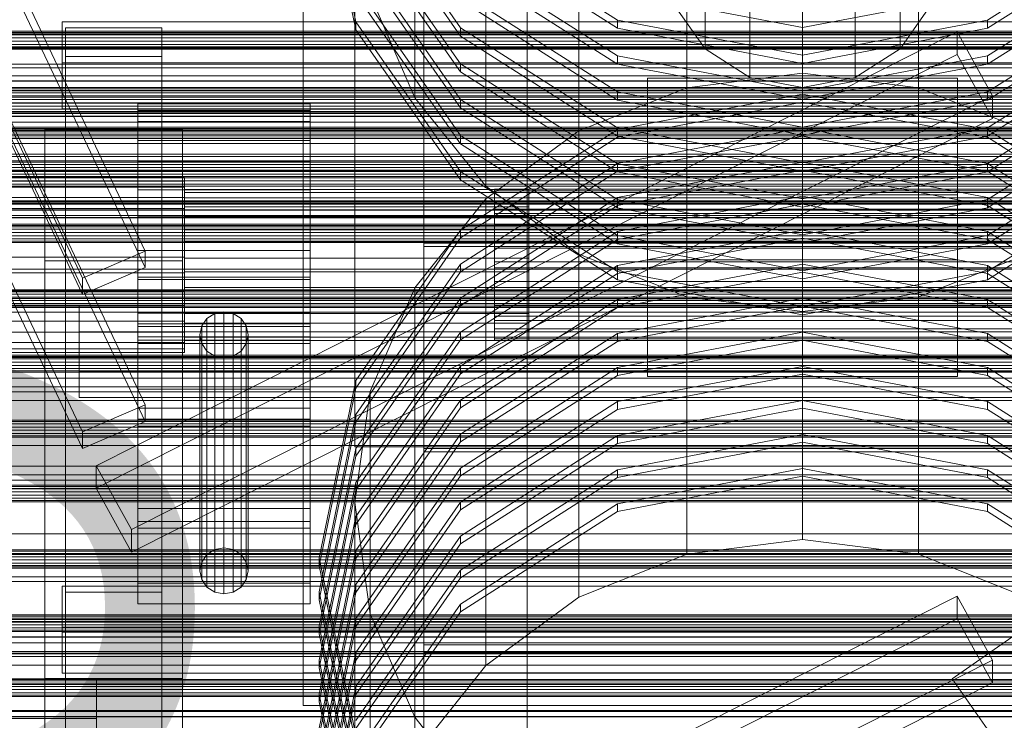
# Model space of a CAD drawing. Header units: millimetres. Extents: x -2233 to 65662, y -50530 to 6847.
# Tile 287 of 656: x 403 to 689, y -32882 to -32679. Entities that reach past the tile are written whole.
import ezdxf

# ---------------------------------------------------------------- set-up
doc = ezdxf.new("R2010")
doc.units = ezdxf.units.MM
for name, color, linetype, lineweight in [('COTAS_P', 1, 'Continuous', 0), ('frontal_C01', 7, 'Continuous', 0), ('frontal_C02', 7, 'Continuous', 0), ('frontal_C03', 7, 'Continuous', 0), ('frontal_C03-dry', 7, 'Continuous', 0), ('frontal_tolva', 7, 'Continuous', 0)]:
    doc.layers.add(name, color=color, linetype=linetype, lineweight=lineweight)
doc.dimstyles.new('R19_100', dxfattribs={"dimtxt": 250, "dimasz": 150, "dimexe": 150, "dimexo": 80, "dimgap": 100, "dimtad": 1, "dimtih": 1, "dimtoh": 1, "dimdsep": 46, "dimcen": 0.09, "dimadec": 0, "dimazin": 0, "dimtfac": 1, "dimtdec": 4, "dimtofl": 0, "dimtmove": 0, "dimatfit": 3, "dimfxl": 1, "dimtolj": 1, "dimtzin": 0, "dimarcsym": 0})

# ---------------------------------------------------------------- blocks, each defined once
blk = doc.blocks.new('DIM_R32_40')
at = {"layer": 'COTAS_P'}
for p, q in [((-150, -32200), (550, -32200)), ((550, -32200), (505, -32350)), ((550, -34800), (550, -32200)), ((550, -32200), (595, -32350)), ((550, -34800), (505, -34650)), ((550, -34800), (595, -34650)), ((-150, -34800), (550, -34800))]:
    blk.add_line(p, q, dxfattribs=at)
blk.add_text('2600 P', height=250, rotation=90, dxfattribs=at).set_placement((450, -33500))

msp = doc.modelspace()

# ---------------------------------------------------------------- linework, layer by layer
at = {"layer": 'frontal_C01'}
for p, q in [((585, -32729.622), (585, -32695.751)), ((585, -32695.751), (675, -32695.751)), ((585, -32748.515), (585, -32695.751)), ((630, -32694.322), (596.354, -32698.572)), ((663.646, -32698.572), (630, -32694.322)), ((630, -32829.804), (630, -32694.322)), ((675, -32695.751), (675, -32729.622)), ((675, -32695.751), (675, -32748.515)), ((596.354, -32698.572), (565, -32711.031)), ((596.354, -32834.054), (596.354, -32698.572)), ((695, -32711.031), (663.646, -32698.572)), ((663.646, -32834.054), (663.646, -32698.572)), ((630, -32700.434), (576.271, -32710.686)), ((683.729, -32710.686), (630, -32700.434)), ((630, -32702.692), (630, -32700.434)), ((576.271, -32712.944), (630, -32702.692)), ((630, -32702.692), (683.729, -32712.944)), ((630, -32710.312), (576.271, -32720.565)), ((683.729, -32720.565), (630, -32710.312)), ((630, -32712.571), (630, -32710.312)), ((576.271, -32710.686), (530.722, -32739.884)), ((530.722, -32742.142), (576.271, -32712.944)), ((565, -32711.031), (538.076, -32730.85)), ((565, -32846.513), (565, -32711.031)), ((576.271, -32712.944), (576.271, -32710.686)), ((576.271, -32722.823), (630, -32712.571)), ((630, -32712.571), (683.729, -32722.823)), ((729.278, -32739.884), (683.729, -32710.686)), ((683.729, -32712.944), (683.729, -32710.686)), ((683.729, -32712.944), (729.278, -32742.142)), ((576.271, -32720.565), (530.722, -32749.763)), ((630, -32720.191), (576.271, -32730.444)), ((576.271, -32722.823), (576.271, -32720.565)), ((683.729, -32730.444), (630, -32720.191)), ((630, -32722.449), (630, -32720.191)), ((729.278, -32749.763), (683.729, -32720.565)), ((683.729, -32722.823), (683.729, -32720.565)), ((530.722, -32752.021), (576.271, -32722.823)), ((576.271, -32732.702), (630, -32722.449)), ((630, -32722.449), (683.729, -32732.702)), ((683.729, -32722.823), (729.278, -32752.021)), ((576.271, -32730.444), (530.722, -32759.642)), ((630, -32730.07), (576.271, -32740.323)), ((576.271, -32732.702), (576.271, -32730.444)), ((675, -32729.622), (585, -32729.622)), ((585, -32729.622), (585, -32782.385)), ((683.729, -32740.323), (630, -32730.07)), ((630, -32732.328), (630, -32730.07)), ((675, -32782.385), (675, -32729.622)), ((729.278, -32759.642), (683.729, -32730.444)), ((683.729, -32732.702), (683.729, -32730.444)), ((538.076, -32730.85), (517.417, -32756.679)), ((530.722, -32761.9), (576.271, -32732.702)), ((538.076, -32866.332), (538.076, -32730.85)), ((576.271, -32742.581), (630, -32732.328)), ((630, -32732.328), (683.729, -32742.581)), ((683.729, -32732.702), (729.278, -32761.9)), ((530.722, -32739.884), (500.287, -32783.581)), ((530.722, -32742.142), (530.722, -32739.884)), ((576.271, -32740.323), (530.722, -32769.52)), ((630, -32739.949), (576.271, -32750.202)), ((576.271, -32742.581), (576.271, -32740.323)), ((683.729, -32750.202), (630, -32739.949)), ((630, -32742.207), (630, -32739.949)), ((729.278, -32769.52), (683.729, -32740.323)), ((683.729, -32742.581), (683.729, -32740.323)), ((500.287, -32785.839), (530.722, -32742.142)), ((530.722, -32771.778), (576.271, -32742.581)), ((576.271, -32752.46), (630, -32742.207)), ((630, -32742.207), (683.729, -32752.46)), ((683.729, -32742.581), (729.278, -32771.778)), ((530.722, -32749.763), (500.287, -32793.46)), ((530.722, -32752.021), (530.722, -32749.763)), ((576.271, -32750.202), (530.722, -32779.399)), ((630, -32749.828), (576.271, -32760.081)), ((576.271, -32752.46), (576.271, -32750.202)), ((675, -32748.515), (585, -32748.515)), ((585, -32748.515), (585, -32782.385)), ((683.729, -32760.081), (630, -32749.828)), ((630, -32752.086), (630, -32749.828)), ((675, -32782.385), (675, -32748.515)), ((729.278, -32779.399), (683.729, -32750.202)), ((683.729, -32752.46), (683.729, -32750.202)), ((500.287, -32795.718), (530.722, -32752.021)), ((530.722, -32781.657), (576.271, -32752.46)), ((576.271, -32762.339), (630, -32752.086)), ((630, -32752.086), (683.729, -32762.339)), ((683.729, -32752.46), (729.278, -32781.657)), ((517.417, -32756.679), (504.43, -32786.758)), ((517.417, -32892.161), (517.417, -32756.679)), ((530.722, -32759.642), (500.287, -32803.339)), ((500.287, -32805.597), (530.722, -32761.9)), ((530.722, -32761.9), (530.722, -32759.642)), ((576.271, -32760.081), (530.722, -32789.278)), ((630, -32759.707), (576.271, -32769.96)), ((576.271, -32762.339), (576.271, -32760.081)), ((576.271, -32772.218), (630, -32761.965)), ((683.729, -32769.96), (630, -32759.707)), ((630, -32761.965), (630, -32759.707)), ((630, -32761.965), (683.729, -32772.218)), ((729.278, -32789.278), (683.729, -32760.081)), ((683.729, -32762.339), (683.729, -32760.081)), ((530.722, -32791.536), (576.271, -32762.339)), ((683.729, -32762.339), (729.278, -32791.536)), ((530.722, -32769.52), (500.287, -32813.217)), ((530.722, -32771.778), (530.722, -32769.52)), ((576.271, -32769.96), (530.722, -32799.157)), ((630, -32769.586), (576.271, -32779.839)), ((576.271, -32772.218), (576.271, -32769.96)), ((683.729, -32779.839), (630, -32769.586)), ((630, -32771.844), (630, -32769.586)), ((729.278, -32799.157), (683.729, -32769.96)), ((683.729, -32772.218), (683.729, -32769.96)), ((500.287, -32815.475), (530.722, -32771.778)), ((530.722, -32801.415), (576.271, -32772.218)), ((576.271, -32782.097), (630, -32771.844)), ((630, -32771.844), (683.729, -32782.097)), ((683.729, -32772.218), (729.278, -32801.415)), ((530.722, -32779.399), (500.287, -32823.096)), ((500.287, -32825.354), (530.722, -32781.657)), ((530.722, -32781.657), (530.722, -32779.399)), ((576.271, -32779.839), (530.722, -32809.036)), ((630, -32779.465), (576.271, -32789.717)), ((576.271, -32782.097), (576.271, -32779.839)), ((576.271, -32791.975), (630, -32781.723)), ((683.729, -32789.717), (630, -32779.465)), ((630, -32781.723), (630, -32779.465)), ((630, -32781.723), (683.729, -32791.975)), ((729.278, -32809.036), (683.729, -32779.839)), ((683.729, -32782.097), (683.729, -32779.839)), ((500.287, -32783.581), (489.6, -32835.125)), ((500.287, -32785.839), (500.287, -32783.581)), ((530.722, -32811.294), (576.271, -32782.097)), ((585, -32782.385), (675, -32782.385)), ((683.729, -32782.097), (729.278, -32811.294)), ((489.6, -32837.383), (500.287, -32785.839)), ((504.43, -32786.758), (500, -32819.036)), ((504.43, -32922.24), (504.43, -32786.758)), ((530.722, -32789.278), (500.287, -32832.975)), ((530.722, -32791.536), (530.722, -32789.278)), ((576.271, -32789.717), (530.722, -32818.915)), ((630, -32789.344), (576.271, -32799.596)), ((576.271, -32791.975), (576.271, -32789.717)), ((683.729, -32799.596), (630, -32789.344)), ((630, -32791.602), (630, -32789.344)), ((729.278, -32818.915), (683.729, -32789.717)), ((683.729, -32791.975), (683.729, -32789.717)), ((500.287, -32793.46), (489.6, -32845.004)), ((500.287, -32835.233), (530.722, -32791.536)), ((500.287, -32795.718), (500.287, -32793.46)), ((530.722, -32821.173), (576.271, -32791.975)), ((576.271, -32801.854), (630, -32791.602)), ((630, -32791.602), (683.729, -32801.854)), ((683.729, -32791.975), (729.278, -32821.173)), ((489.6, -32847.262), (500.287, -32795.718)), ((530.722, -32799.157), (500.287, -32842.854)), ((530.722, -32801.415), (530.722, -32799.157)), ((630, -32799.222), (576.271, -32809.475)), ((683.729, -32809.475), (630, -32799.222)), ((630, -32801.48), (630, -32799.222)), ((500.287, -32845.112), (530.722, -32801.415)), ((576.271, -32799.596), (530.722, -32828.794)), ((530.722, -32831.052), (576.271, -32801.854)), ((576.271, -32801.854), (576.271, -32799.596)), ((576.271, -32811.733), (630, -32801.48)), ((630, -32801.48), (683.729, -32811.733)), ((729.278, -32828.794), (683.729, -32799.596)), ((683.729, -32801.854), (683.729, -32799.596)), ((683.729, -32801.854), (729.278, -32831.052)), ((500.287, -32803.339), (489.6, -32854.883)), ((500.287, -32805.597), (500.287, -32803.339)), ((489.6, -32857.141), (500.287, -32805.597)), ((530.722, -32809.036), (500.287, -32852.733)), ((530.722, -32811.294), (530.722, -32809.036)), ((576.271, -32809.475), (530.722, -32838.673)), ((630, -32809.101), (576.271, -32819.354)), ((576.271, -32811.733), (576.271, -32809.475)), ((683.729, -32819.354), (630, -32809.101)), ((630, -32811.359), (630, -32809.101)), ((729.278, -32838.673), (683.729, -32809.475)), ((683.729, -32811.733), (683.729, -32809.475)), ((500.287, -32813.217), (489.6, -32864.762)), ((500.287, -32854.991), (530.722, -32811.294)), ((500.287, -32815.475), (500.287, -32813.217)), ((530.722, -32840.931), (576.271, -32811.733)), ((576.271, -32821.612), (630, -32811.359)), ((630, -32811.359), (683.729, -32821.612)), ((683.729, -32811.733), (729.278, -32840.931)), ((489.6, -32867.02), (500.287, -32815.475)), ((500, -32819.036), (504.43, -32851.315)), ((500, -32954.518), (500, -32819.036)), ((530.722, -32818.915), (500.287, -32862.612)), ((530.722, -32821.173), (530.722, -32818.915)), ((500.287, -32864.87), (530.722, -32821.173)), ((576.271, -32819.354), (530.722, -32848.551)), ((530.722, -32850.81), (576.271, -32821.612)), ((576.271, -32821.612), (576.271, -32819.354)), ((729.278, -32848.551), (683.729, -32819.354)), ((683.729, -32821.612), (683.729, -32819.354)), ((683.729, -32821.612), (729.278, -32850.81)), ((500.287, -32823.096), (489.6, -32874.64)), ((500.287, -32825.354), (500.287, -32823.096)), ((489.6, -32876.898), (500.287, -32825.354)), ((530.722, -32828.794), (500.287, -32872.491)), ((530.722, -32831.052), (530.722, -32828.794)), ((596.354, -32834.054), (630, -32829.804)), ((630, -32829.804), (663.646, -32834.054)), ((500.287, -32832.975), (489.6, -32884.519)), ((500.287, -32874.749), (530.722, -32831.052)), ((500.287, -32835.233), (500.287, -32832.975)), ((489.6, -32835.125), (500.287, -32886.669)), ((489.6, -32837.383), (489.6, -32835.125)), ((489.6, -32886.777), (500.287, -32835.233)), ((565, -32846.513), (596.354, -32834.054)), ((663.646, -32834.054), (695, -32846.513)), ((500.287, -32888.927), (489.6, -32837.383)), ((530.722, -32838.673), (500.287, -32882.37)), ((530.722, -32840.931), (530.722, -32838.673)), ((500.287, -32884.628), (530.722, -32840.931)), ((500.287, -32842.854), (489.6, -32894.398)), ((500.287, -32845.112), (500.287, -32842.854)), ((489.6, -32845.004), (500.287, -32896.548)), ((489.6, -32847.262), (489.6, -32845.004)), ((489.6, -32896.656), (500.287, -32845.112)), ((500.287, -32898.806), (489.6, -32847.262)), ((538.076, -32866.332), (565, -32846.513)), ((530.722, -32848.551), (500.287, -32892.248)), ((530.722, -32850.81), (530.722, -32848.551)), ((500.287, -32852.733), (489.6, -32904.277)), ((500.287, -32894.507), (530.722, -32850.81)), ((500.287, -32854.991), (500.287, -32852.733)), ((504.43, -32851.315), (517.417, -32881.394)), ((504.43, -32986.797), (504.43, -32851.315)), ((489.6, -32854.883), (500.287, -32906.427)), ((489.6, -32857.141), (489.6, -32854.883)), ((489.6, -32906.535), (500.287, -32854.991)), ((500.287, -32908.685), (489.6, -32857.141)), ((520, -32916.843), (520, -32860.392)), ((520, -32860.392), (740, -32860.392)), ((520, -33059.935), (520, -32860.392)), ((500.287, -32862.612), (489.6, -32914.156)), ((489.6, -32864.762), (500.287, -32916.306)), ((489.6, -32867.02), (489.6, -32864.762)), ((489.6, -32916.414), (500.287, -32864.87)), ((500.287, -32864.87), (500.287, -32862.612)), ((500.287, -32918.564), (489.6, -32867.02)), ((517.417, -32892.161), (538.076, -32866.332)), ((500.287, -32872.491), (489.6, -32924.035)), ((500.287, -32874.749), (500.287, -32872.491)), ((489.6, -32874.64), (500.287, -32926.185)), ((489.6, -32876.898), (489.6, -32874.64)), ((489.6, -32926.293), (500.287, -32874.749)), ((500.287, -32928.443), (489.6, -32876.898)), ((517.417, -32881.394), (538.076, -32907.223)), ((517.417, -33016.875), (517.417, -32881.394))]:
    msp.add_line(p, q, dxfattribs=at)
at = {"layer": 'frontal_C02'}
for p, q in [((299.114, -32450.056), (439.114, -32745.966)), ((439.114, -32750.735), (299.114, -32454.825)), ((420.886, -32753.824), (280.886, -32457.913)), ((420.886, -32758.593), (280.886, -32462.682)), ((299.114, -32494.763), (439.114, -32790.674)), ((439.114, -32795.443), (299.114, -32499.532)), ((420.886, -32798.531), (280.886, -32502.621)), ((420.886, -32803.3), (280.886, -32507.39)), ((520, -32744.661), (520, -32546.115)), ((517.417, -32701.472), (517.417, -32558.408)), ((538.076, -32727.173), (538.076, -32584.108)), ((565, -32746.893), (565, -32603.828)), ((520, -32605.725), (520, -32804.271)), ((500, -32769.479), (500, -32614.492)), ((596.354, -32759.29), (596.354, -32616.225)), ((663.646, -32759.29), (663.646, -32616.225)), ((630, -32763.518), (630, -32620.453)), ((489.6, -32628.101), (500.287, -32679.387)), ((500.287, -32681.772), (489.6, -32630.485)), ((500.287, -32637.66), (530.722, -32681.139)), ((485, -32868.46), (485, -32641.941)), ((530.722, -32683.523), (500.287, -32640.045)), ((500, -32647.902), (500, -32802.888)), ((500.287, -32648.092), (530.722, -32691.571)), ((530.722, -32693.955), (500.287, -32650.476)), ((530.722, -32649.844), (576.271, -32678.895)), ((683.729, -32678.895), (729.278, -32649.844)), ((485, -32651.486), (485, -32878.005)), ((576.271, -32681.28), (530.722, -32652.228)), ((729.278, -32652.228), (683.729, -32681.28)), ((500.287, -32658.524), (530.722, -32702.003)), ((530.722, -32704.387), (500.287, -32660.908)), ((530.722, -32660.275), (576.271, -32689.327)), ((683.729, -32689.327), (729.278, -32660.275)), ((576.271, -32691.712), (530.722, -32662.66)), ((729.278, -32662.66), (683.729, -32691.712)), ((601.716, -32687.289), (601.716, -32666.425)), ((658.284, -32687.289), (658.284, -32666.425)), ((500.287, -32668.956), (530.722, -32712.434)), ((530.722, -32714.819), (500.287, -32671.34)), ((517.417, -32701.472), (504.43, -32671.544)), ((530.722, -32670.707), (576.271, -32699.759)), ((576.271, -32702.143), (530.722, -32673.092)), ((630, -32681.049), (576.271, -32670.848)), ((683.729, -32670.848), (630, -32681.049)), ((683.729, -32699.759), (729.278, -32670.707)), ((729.278, -32673.092), (683.729, -32702.143)), ((601.716, -32687.289), (593.045, -32674.902)), ((614.693, -32695.566), (614.693, -32674.702)), ((645.307, -32695.566), (645.307, -32674.702)), ((666.955, -32674.902), (658.284, -32687.289)), ((576.271, -32678.895), (630, -32689.097)), ((576.271, -32681.28), (576.271, -32678.895)), ((630, -32698.472), (630, -32677.609)), ((630, -32681.049), (630, -32678.665)), ((630, -32689.097), (683.729, -32678.895)), ((683.729, -32681.28), (683.729, -32678.895)), ((415, -32691.304), (415, -32679.382)), ((415, -32679.382), (760, -32679.382)), ((415, -32692.746), (415, -32679.382)), ((416, -32689.516), (416, -32681.17)), ((416, -32681.17), (444, -32681.17)), ((416, -32895.944), (416, -32681.17)), ((444, -32681.17), (444, -32689.516)), ((444, -32681.17), (444, -32895.944)), ((500.287, -32679.387), (530.722, -32722.866)), ((500.287, -32681.772), (500.287, -32679.387)), ((530.722, -32725.251), (500.287, -32681.772)), ((530.722, -32681.139), (576.271, -32710.191)), ((530.722, -32683.523), (530.722, -32681.139)), ((630, -32691.481), (576.271, -32681.28)), ((683.729, -32681.28), (630, -32691.481)), ((683.729, -32710.191), (729.278, -32681.139)), ((424.864, -32808.325), (674.864, -32682.325)), ((576.271, -32712.575), (530.722, -32683.523)), ((674.864, -32688.882), (674.864, -32682.325)), ((674.864, -32682.325), (685.136, -32700.895)), ((729.278, -32683.523), (683.729, -32712.575)), ((614.693, -32695.566), (601.716, -32687.289)), ((658.284, -32687.289), (645.307, -32695.566)), ((444, -32689.516), (416, -32689.516)), ((416, -32689.516), (416, -32904.29)), ((674.864, -32688.882), (424.864, -32814.883)), ((444, -32904.29), (444, -32689.516)), ((576.271, -32689.327), (630, -32699.529)), ((576.271, -32691.712), (576.271, -32689.327)), ((630, -32691.481), (630, -32689.097)), ((630, -32699.529), (683.729, -32689.327)), ((685.136, -32707.452), (674.864, -32688.882)), ((683.729, -32691.712), (683.729, -32689.327)), ((760, -32691.304), (415, -32691.304)), ((415, -32691.304), (415, -32704.668)), ((760, -32692.746), (415, -32692.746)), ((415, -32692.746), (415, -32704.668)), ((530.722, -32691.571), (576.271, -32720.623)), ((530.722, -32693.955), (530.722, -32691.571)), ((630, -32701.913), (576.271, -32691.712)), ((683.729, -32691.712), (630, -32701.913)), ((683.729, -32720.623), (729.278, -32691.571)), ((576.271, -32723.007), (530.722, -32693.955)), ((630, -32698.472), (614.693, -32695.566)), ((645.307, -32695.566), (630, -32698.472)), ((729.278, -32693.955), (683.729, -32723.007)), ((435.136, -32826.896), (685.136, -32700.895)), ((538.076, -32727.173), (517.417, -32701.472)), ((530.722, -32702.003), (576.271, -32731.054)), ((530.722, -32704.387), (530.722, -32702.003)), ((576.271, -32699.759), (630, -32709.96)), ((576.271, -32702.143), (576.271, -32699.759)), ((630, -32701.913), (630, -32699.529)), ((630, -32709.96), (683.729, -32699.759)), ((683.729, -32702.143), (683.729, -32699.759)), ((683.729, -32731.054), (729.278, -32702.003)), ((685.136, -32700.895), (685.136, -32707.452)), ((415, -32704.668), (760, -32704.668)), ((437, -32708.371), (437, -32703.19)), ((437, -32703.19), (437, -32705.136)), ((487, -32703.19), (437, -32703.19)), ((487, -32705.136), (487, -32703.19)), ((487, -32703.19), (487, -32708.371)), ((576.271, -32733.439), (530.722, -32704.387)), ((630, -32712.345), (576.271, -32702.143)), ((683.729, -32702.143), (630, -32712.345)), ((729.278, -32704.387), (683.729, -32733.439)), ((435.136, -32833.453), (685.136, -32707.452)), ((437, -32705.136), (437, -32713.912)), ((487, -32705.136), (437, -32705.136)), ((487, -32713.912), (487, -32705.136)), ((437, -32719.889), (437, -32708.371)), ((487, -32708.371), (437, -32708.371)), ((487, -32708.371), (487, -32719.889)), ((576.271, -32710.191), (630, -32720.392)), ((576.271, -32712.575), (576.271, -32710.191)), ((630, -32712.345), (630, -32709.96)), ((630, -32720.392), (683.729, -32710.191)), ((683.729, -32712.575), (683.729, -32710.191)), ((450, -32710.669), (410, -32710.669)), ((410, -32710.669), (410, -32748.851)), ((410, -32870.127), (410, -32710.669)), ((450, -32748.851), (450, -32710.669)), ((450, -32710.669), (450, -32870.127)), ((530.722, -32712.434), (576.271, -32741.486)), ((530.722, -32714.819), (530.722, -32712.434)), ((630, -32722.777), (576.271, -32712.575)), ((683.729, -32712.575), (630, -32722.777)), ((683.729, -32741.486), (729.278, -32712.434)), ((437, -32713.912), (437, -32728.182)), ((487, -32713.912), (437, -32713.912)), ((487, -32728.182), (487, -32713.912)), ((576.271, -32743.871), (530.722, -32714.819)), ((729.278, -32714.819), (683.729, -32743.871)), ((437, -32735.992), (437, -32719.889)), ((487, -32719.889), (437, -32719.889)), ((487, -32719.889), (487, -32735.992)), ((576.271, -32720.623), (630, -32730.824)), ((576.271, -32723.007), (576.271, -32720.623)), ((630, -32722.777), (630, -32720.392)), ((630, -32730.824), (683.729, -32720.623)), ((683.729, -32723.007), (683.729, -32720.623)), ((450.5, -32724.603), (342.5, -32724.603)), ((450.5, -32725.659), (450.5, -32724.603)), ((450.5, -32724.603), (450.5, -32727.414)), ((530.722, -32722.866), (576.271, -32751.918)), ((530.722, -32725.251), (530.722, -32722.866)), ((630, -32733.208), (576.271, -32723.007)), ((683.729, -32723.007), (630, -32733.208)), ((683.729, -32751.918), (729.278, -32722.866)), ((450.5, -32725.659), (342.5, -32725.659)), ((450.5, -32727.414), (342.5, -32727.414)), ((450.5, -32730.42), (450.5, -32725.659)), ((450.5, -32727.414), (450.5, -32733.663)), ((576.271, -32754.302), (530.722, -32725.251)), ((565, -32746.893), (538.076, -32727.173)), ((729.278, -32725.251), (683.729, -32754.302)), ((450.5, -32730.42), (342.5, -32730.42)), ((437, -32728.182), (437, -32745.773)), ((487, -32728.182), (437, -32728.182)), ((450.5, -32730.514), (450.5, -32728.089)), ((450.5, -32728.089), (450.5, -32729)), ((550.5, -32728.089), (450.5, -32728.089)), ((450.5, -32729), (450.5, -32733.108)), ((550.5, -32729), (450.5, -32729)), ((450.5, -32738.163), (450.5, -32730.42)), ((450.5, -32735.906), (450.5, -32730.514)), ((550.5, -32730.514), (450.5, -32730.514)), ((487, -32745.773), (487, -32728.182)), ((540.5, -32729), (540.5, -32728.018)), ((540.5, -32728.018), (540.5, -32728.535)), ((540.5, -32728.018), (815, -32728.018)), ((540.5, -32728.535), (540.5, -32730.514)), ((540.5, -32728.535), (815, -32728.535)), ((540.5, -32731.413), (540.5, -32729)), ((540.5, -32729), (815, -32729)), ((540.5, -32730.514), (540.5, -32733.821)), ((540.5, -32730.514), (815, -32730.514)), ((550.5, -32729), (550.5, -32728.089)), ((550.5, -32728.089), (550.5, -32730.514)), ((550.5, -32733.108), (550.5, -32729)), ((550.5, -32730.514), (550.5, -32735.906)), ((450.5, -32733.108), (450.5, -32739.787)), ((550.5, -32733.108), (450.5, -32733.108)), ((540.5, -32735.092), (540.5, -32731.413)), ((540.5, -32731.413), (815, -32731.413)), ((550.5, -32739.787), (550.5, -32733.108)), ((576.271, -32731.054), (630, -32741.256)), ((576.271, -32733.439), (576.271, -32731.054)), ((630, -32743.64), (576.271, -32733.439)), ((630, -32733.208), (630, -32730.824)), ((630, -32741.256), (683.729, -32731.054)), ((683.729, -32733.439), (630, -32743.64)), ((683.729, -32733.439), (683.729, -32731.054)), ((450.5, -32733.663), (342.5, -32733.663)), ((437, -32754.227), (437, -32735.992)), ((437, -32735.992), (487, -32735.992)), ((450.5, -32733.663), (450.5, -32742.4)), ((450.5, -32743.443), (450.5, -32735.906)), ((550.5, -32735.906), (450.5, -32735.906)), ((487, -32735.992), (487, -32754.227)), ((540.5, -32733.821), (540.5, -32738.231)), ((540.5, -32733.821), (815, -32733.821)), ((540.5, -32739.787), (540.5, -32735.092)), ((540.5, -32735.092), (815, -32735.092)), ((550.5, -32735.906), (550.5, -32743.443)), ((450.5, -32738.163), (342.5, -32738.163)), ((450.5, -32747.707), (450.5, -32738.163)), ((540.5, -32738.231), (540.5, -32743.443)), ((540.5, -32738.231), (815, -32738.231)), ((450.5, -32739.787), (450.5, -32748.022)), ((550.5, -32739.787), (450.5, -32739.787)), ((540.5, -32745.179), (540.5, -32739.787)), ((540.5, -32739.787), (815, -32739.787)), ((550.5, -32748.022), (550.5, -32739.787)), ((576.271, -32741.486), (630, -32751.688)), ((576.271, -32743.871), (576.271, -32741.486)), ((630, -32743.64), (630, -32741.256)), ((630, -32751.688), (683.729, -32741.486)), ((683.729, -32743.871), (683.729, -32741.486)), ((342.5, -32742.4), (450.5, -32742.4)), ((450.5, -32742.4), (450.5, -32752.293)), ((450.5, -32751.978), (450.5, -32743.443)), ((450.5, -32743.443), (550.5, -32743.443)), ((520, -32803.317), (520, -32743.706)), ((520, -32743.706), (740, -32743.706)), ((520, -32802.888), (520, -32743.706)), ((740, -32744.661), (520, -32744.661)), ((520, -32744.661), (520, -32804.271)), ((540.5, -32743.443), (540.5, -32749.102)), ((815, -32743.443), (540.5, -32743.443)), ((550.5, -32743.443), (550.5, -32751.978)), ((630, -32754.072), (576.271, -32743.871)), ((683.729, -32743.871), (630, -32754.072)), ((450.5, -32747.707), (342.5, -32747.707)), ((439.114, -32745.966), (420.886, -32753.824)), ((437, -32745.773), (437, -32764.008)), ((487, -32745.773), (437, -32745.773)), ((439.114, -32750.735), (439.114, -32745.966)), ((450.5, -32757.6), (450.5, -32747.707)), ((487, -32764.008), (487, -32745.773)), ((540.5, -32750.898), (540.5, -32745.179)), ((540.5, -32745.179), (815, -32745.179)), ((596.354, -32759.29), (565, -32746.893)), ((695, -32746.893), (663.646, -32759.29)), ((410, -32748.851), (450, -32748.851)), ((410, -32908.309), (410, -32748.851)), ((450, -32908.309), (450, -32748.851)), ((450.5, -32748.022), (450.5, -32756.557)), ((550.5, -32748.022), (450.5, -32748.022)), ((540.5, -32749.102), (540.5, -32754.821)), ((540.5, -32749.102), (815, -32749.102)), ((550.5, -32756.557), (550.5, -32748.022)), ((450.5, -32752.293), (342.5, -32752.293)), ((420.886, -32758.593), (439.114, -32750.735)), ((450.5, -32760.213), (450.5, -32751.978)), ((550.5, -32751.978), (450.5, -32751.978)), ((450.5, -32752.293), (450.5, -32761.837)), ((540.5, -32756.557), (540.5, -32750.898)), ((540.5, -32750.898), (815, -32750.898)), ((550.5, -32751.978), (550.5, -32760.213)), ((576.271, -32751.918), (630, -32762.119)), ((576.271, -32754.302), (576.271, -32751.918)), ((630, -32754.072), (630, -32751.688)), ((630, -32762.119), (683.729, -32751.918)), ((683.729, -32754.302), (683.729, -32751.918)), ((420.886, -32753.824), (420.886, -32758.593)), ((437, -32828.117), (437, -32753.604)), ((437, -32753.604), (487, -32753.604)), ((437, -32767.922), (437, -32753.604)), ((437, -32771.818), (437, -32754.227)), ((487, -32754.227), (437, -32754.227)), ((487, -32753.604), (487, -32828.117)), ((487, -32753.604), (487, -32767.922)), ((487, -32754.227), (487, -32771.818)), ((540.5, -32754.821), (540.5, -32760.213)), ((540.5, -32754.821), (815, -32754.821)), ((630, -32764.504), (576.271, -32754.302)), ((683.729, -32754.302), (630, -32764.504)), ((450.5, -32757.6), (342.5, -32757.6)), ((450.5, -32756.557), (450.5, -32764.094)), ((550.5, -32756.557), (450.5, -32756.557)), ((450.5, -32766.337), (450.5, -32757.6)), ((540.5, -32761.769), (540.5, -32756.557)), ((540.5, -32756.557), (815, -32756.557)), ((550.5, -32764.094), (550.5, -32756.557)), ((450.5, -32761.837), (342.5, -32761.837)), ((420, -32769.393), (420, -32761.942)), ((420, -32761.942), (823, -32761.942)), ((420, -32781.033), (420, -32761.942)), ((450.5, -32766.892), (450.5, -32760.213)), ((550.5, -32760.213), (450.5, -32760.213)), ((450.5, -32761.837), (450.5, -32769.58)), ((540.5, -32760.213), (540.5, -32764.908)), ((540.5, -32760.213), (815, -32760.213)), ((540.5, -32766.179), (540.5, -32761.769)), ((540.5, -32761.769), (815, -32761.769)), ((550.5, -32760.213), (550.5, -32766.892)), ((630, -32763.518), (596.354, -32759.29)), ((663.646, -32759.29), (630, -32763.518)), ((437, -32764.008), (437, -32780.111)), ((487, -32764.008), (437, -32764.008)), ((450.5, -32764.094), (450.5, -32769.486)), ((550.5, -32764.094), (450.5, -32764.094)), ((459.321, -32764.126), (457.05, -32765.574)), ((462, -32763.617), (459.321, -32764.126)), ((459.321, -32832.678), (459.321, -32764.126)), ((464.679, -32764.126), (462, -32763.617)), ((462, -32832.169), (462, -32763.617)), ((466.95, -32765.574), (464.679, -32764.126)), ((464.679, -32832.678), (464.679, -32764.126)), ((487, -32780.111), (487, -32764.008)), ((540.5, -32764.908), (540.5, -32768.587)), ((540.5, -32764.908), (815, -32764.908)), ((550.5, -32769.486), (550.5, -32764.094)), ((630, -32764.504), (630, -32762.119)), ((450.5, -32766.337), (342.5, -32766.337)), ((437, -32820.734), (437, -32767.085)), ((437, -32767.085), (487, -32767.085)), ((437, -32772.812), (437, -32767.085)), ((450.5, -32772.586), (450.5, -32766.337)), ((450.5, -32771), (450.5, -32766.892)), ((550.5, -32766.892), (450.5, -32766.892)), ((455.533, -32767.742), (455, -32770.299)), ((457.05, -32765.574), (455.533, -32767.742)), ((455.533, -32836.294), (455.533, -32767.742)), ((457.05, -32834.126), (457.05, -32765.574)), ((468.467, -32767.742), (466.95, -32765.574)), ((466.95, -32834.126), (466.95, -32765.574)), ((469, -32770.299), (468.467, -32767.742)), ((468.467, -32836.294), (468.467, -32767.742)), ((487, -32767.085), (487, -32820.734)), ((487, -32767.085), (487, -32772.812)), ((540.5, -32769.486), (540.5, -32766.179)), ((540.5, -32766.179), (815, -32766.179)), ((550.5, -32766.892), (550.5, -32771)), ((450.5, -32769.58), (342.5, -32769.58)), ((823, -32769.393), (420, -32769.393)), ((420, -32769.393), (420, -32788.484)), ((487, -32767.922), (437, -32767.922)), ((437, -32767.922), (437, -32842.435)), ((450.5, -32769.486), (450.5, -32771.911)), ((550.5, -32769.486), (450.5, -32769.486)), ((450.5, -32769.58), (450.5, -32774.341)), ((455, -32770.299), (455.533, -32772.856)), ((455, -32838.851), (455, -32770.299)), ((468.467, -32772.856), (469, -32770.299)), ((469, -32770.299), (469, -32838.851)), ((487, -32842.435), (487, -32767.922)), ((760, -32769.479), (500, -32769.479)), ((500, -32769.479), (500, -32802.888)), ((540.5, -32768.587), (540.5, -32771)), ((540.5, -32768.587), (815, -32768.587)), ((540.5, -32771.465), (540.5, -32769.486)), ((540.5, -32769.486), (815, -32769.486)), ((550.5, -32771.911), (550.5, -32769.486)), ((450.5, -32772.586), (342.5, -32772.586)), ((437, -32824.552), (437, -32770.903)), ((437, -32770.903), (487, -32770.903)), ((437, -32794.767), (437, -32770.903)), ((437, -32786.088), (437, -32771.818)), ((487, -32771.818), (437, -32771.818)), ((487, -32772.812), (437, -32772.812)), ((437, -32772.812), (437, -32826.461)), ((450.5, -32771.911), (450.5, -32771)), ((550.5, -32771), (450.5, -32771)), ((550.5, -32771.911), (450.5, -32771.911)), ((450.5, -32775.397), (450.5, -32772.586)), ((455.533, -32772.856), (457.05, -32775.024)), ((455.533, -32841.408), (455.533, -32772.856)), ((466.95, -32775.024), (468.467, -32772.856)), ((468.467, -32841.408), (468.467, -32772.856)), ((487, -32770.903), (487, -32824.552)), ((487, -32770.903), (487, -32794.767)), ((487, -32771.818), (487, -32786.088)), ((487, -32826.461), (487, -32772.812)), ((540.5, -32771), (540.5, -32771.982)), ((540.5, -32771), (815, -32771)), ((540.5, -32771.982), (540.5, -32771.465)), ((540.5, -32771.465), (815, -32771.465)), ((540.5, -32771.982), (815, -32771.982)), ((550.5, -32771), (550.5, -32771.911)), ((450.5, -32774.341), (342.5, -32774.341)), ((450.5, -32775.397), (342.5, -32775.397)), ((450.5, -32774.341), (450.5, -32775.397)), ((457.05, -32775.024), (459.321, -32776.472)), ((457.05, -32843.576), (457.05, -32775.024)), ((464.679, -32776.472), (466.95, -32775.024)), ((466.95, -32843.576), (466.95, -32775.024)), ((459.321, -32776.472), (462, -32776.981)), ((459.321, -32845.024), (459.321, -32776.472)), ((462, -32776.981), (464.679, -32776.472)), ((462, -32845.533), (462, -32776.981)), ((464.679, -32845.024), (464.679, -32776.472)), ((823, -32781.033), (420, -32781.033)), ((420, -32781.033), (420, -32788.484)), ((437, -32780.111), (437, -32791.629)), ((487, -32780.111), (437, -32780.111)), ((487, -32791.629), (487, -32780.111)), ((437, -32794.864), (437, -32786.088)), ((487, -32786.088), (437, -32786.088)), ((487, -32786.088), (487, -32794.864)), ((420, -32788.484), (823, -32788.484)), ((439.114, -32790.674), (420.886, -32798.531)), ((437, -32791.629), (437, -32796.81)), ((487, -32791.629), (437, -32791.629)), ((439.114, -32795.443), (439.114, -32790.674)), ((487, -32796.81), (487, -32791.629)), ((420.886, -32803.3), (439.114, -32795.443)), ((487, -32794.767), (437, -32794.767)), ((437, -32794.767), (437, -32848.416)), ((437, -32796.81), (437, -32794.864)), ((487, -32794.864), (437, -32794.864)), ((487, -32848.416), (487, -32794.767)), ((487, -32794.864), (487, -32796.81)), ((420.886, -32798.531), (420.886, -32803.3)), ((487, -32796.81), (437, -32796.81)), ((500, -32802.888), (760, -32802.888)), ((740, -32802.888), (520, -32802.888)), ((520, -32802.888), (520, -32862.499)), ((740, -32803.317), (520, -32803.317)), ((520, -32803.317), (520, -32862.499)), ((520, -32804.271), (740, -32804.271)), ((435.136, -32826.896), (424.864, -32808.325)), ((424.864, -32808.325), (424.864, -32814.883)), ((424.864, -32814.883), (435.136, -32833.453)), ((487, -32820.734), (437, -32820.734)), ((437, -32820.734), (437, -32826.461)), ((487, -32826.461), (487, -32820.734)), ((487, -32824.552), (437, -32824.552)), ((437, -32824.552), (437, -32848.416)), ((487, -32848.416), (487, -32824.552)), ((435.136, -32833.453), (435.136, -32826.896)), ((437, -32826.461), (487, -32826.461)), ((487, -32828.117), (437, -32828.117)), ((437, -32828.117), (437, -32842.435)), ((487, -32842.435), (487, -32828.117)), ((457.05, -32834.126), (459.321, -32832.678)), ((459.321, -32832.678), (462, -32832.169)), ((462, -32832.169), (464.679, -32832.678)), ((464.679, -32832.678), (466.95, -32834.126)), ((455, -32838.851), (455.533, -32836.294)), ((455.533, -32836.294), (457.05, -32834.126)), ((466.95, -32834.126), (468.467, -32836.294)), ((468.467, -32836.294), (469, -32838.851)), ((455.533, -32841.408), (455, -32838.851)), ((469, -32838.851), (468.467, -32841.408)), ((457.05, -32843.576), (455.533, -32841.408)), ((468.467, -32841.408), (466.95, -32843.576)), ((415, -32855.233), (415, -32843.31)), ((415, -32843.31), (760, -32843.31)), ((415, -32856.674), (415, -32843.31)), ((437, -32842.435), (487, -32842.435)), ((459.321, -32845.024), (457.05, -32843.576)), ((466.95, -32843.576), (464.679, -32845.024)), ((416, -32853.444), (416, -32845.099)), ((416, -32845.099), (444, -32845.099)), ((416, -33059.872), (416, -32845.099)), ((424.864, -32972.254), (674.864, -32846.253)), ((444, -32845.099), (444, -32853.444)), ((444, -32845.099), (444, -33059.872)), ((462, -32845.533), (459.321, -32845.024)), ((464.679, -32845.024), (462, -32845.533)), ((674.864, -32852.81), (674.864, -32846.253)), ((674.864, -32846.253), (685.136, -32864.824)), ((437, -32848.416), (487, -32848.416)), ((444, -32853.444), (416, -32853.444)), ((416, -32853.444), (416, -33068.218)), ((674.864, -32852.81), (424.864, -32978.811)), ((444, -33068.218), (444, -32853.444)), ((685.136, -32871.381), (674.864, -32852.81)), ((760, -32855.233), (415, -32855.233)), ((415, -32855.233), (415, -32868.596)), ((760, -32856.674), (415, -32856.674)), ((415, -32856.674), (415, -32868.596)), ((435.136, -32990.824), (685.136, -32864.824)), ((520, -32862.499), (740, -32862.499)), ((685.136, -32864.824), (685.136, -32871.381)), ((-425, -32870.271), (425, -32870.271)), ((450, -32870.127), (410, -32870.127)), ((410, -32870.127), (410, -32908.309)), ((410, -32971.464), (410, -32870.127)), ((415, -32868.596), (760, -32868.596)), ((425, -32870.271), (425, -32885.412)), ((425, -32870.271), (425, -32881.725)), ((450, -32908.309), (450, -32870.127)), ((450, -32870.127), (450, -32971.464)), ((775, -32868.46), (485, -32868.46)), ((485, -32868.46), (485, -32878.005)), ((435.136, -32997.381), (685.136, -32871.381)), ((485, -32878.005), (775, -32878.005)), ((425, -32881.725), (-425, -32881.725)), ((425, -32896.866), (425, -32881.725))]:
    msp.add_line(p, q, dxfattribs=at)
at = {"layer": 'frontal_C03'}
for p, q in [((1250, -32682.095), (-1250, -32682.095)), ((1250, -32682.482), (-1250, -32682.482)), ((1250, -32683.147), (-1250, -32683.147)), ((-1250, -32684.08), (1250, -32684.08)), ((1250, -32685.022), (-1250, -32685.022)), ((1250, -32685.954), (-1250, -32685.954)), ((1250, -32686.62), (-1250, -32686.62)), ((1250, -32686.959), (-1250, -32686.959)), ((1250, -32687.006), (-1250, -32687.006)), ((1250, -32687.325), (-1250, -32687.325)), ((1250, -32691.685), (-1250, -32691.685)), ((1250, -32692.76), (-1250, -32692.76)), ((1496, -32695.099), (-1496, -32695.099)), ((1496, -32695.126), (-1496, -32695.126)), ((1496, -32696.567), (-1496, -32696.567)), ((1496, -32696.644), (-1496, -32696.644)), ((1250, -32698.461), (-1250, -32698.461)), ((-1250, -32698.893), (1250, -32698.893)), ((1496, -32699.307), (-1496, -32699.307)), ((1496, -32699.422), (-1496, -32699.422)), ((1250, -32700.929), (-1250, -32700.929)), ((1250, -32701.315), (-1250, -32701.315)), ((1250, -32701.981), (-1250, -32701.981)), ((1496, -32702.902), (-1496, -32702.902)), ((-1496, -32703.037), (1496, -32703.037)), ((-1250, -32702.914), (1250, -32702.914)), ((1250, -32703.855), (-1250, -32703.855)), ((1250, -32704.788), (-1250, -32704.788)), ((1496, -32706.804), (-1496, -32706.804)), ((1496, -32706.938), (-1496, -32706.938)), ((1250, -32705.454), (-1250, -32705.454)), ((1250, -32705.84), (-1250, -32705.84)), ((1250, -32706.009), (-1250, -32706.009)), ((1250, -32706.924), (-1250, -32706.924)), ((1496, -32710.419), (-1496, -32710.419)), ((1496, -32710.533), (-1496, -32710.533)), ((1496, -32713.196), (-1496, -32713.196)), ((1496, -32713.273), (-1496, -32713.273)), ((1250, -32710.947), (-1250, -32710.947)), ((1250, -32711.379), (-1250, -32711.379)), ((1496, -32714.714), (-1496, -32714.714)), ((1496, -32714.741), (-1496, -32714.741)), ((1250, -32717.797), (-1250, -32717.797)), ((1250, -32718.516), (-1250, -32718.516)), ((1250, -32719.763), (-1250, -32719.763)), ((1250, -32720.149), (-1250, -32720.149)), ((1250, -32720.815), (-1250, -32720.815)), ((-1250, -32721.748), (1250, -32721.748)), ((1250, -32722.515), (-1250, -32722.515)), ((1250, -32722.689), (-1250, -32722.689)), ((1250, -32722.881), (-1250, -32722.881)), ((1250, -32723.622), (-1250, -32723.622)), ((1250, -32724.288), (-1250, -32724.288)), ((1250, -32724.674), (-1250, -32724.674)), ((1250, -32726.595), (-1250, -32726.595)), ((1250, -32727.09), (-1250, -32727.09)), ((1250, -32731.404), (-1250, -32731.404)), ((1250, -32731.649), (-1250, -32731.649)), ((1250, -32732.065), (-1250, -32732.065)), ((1250, -32732.318), (-1250, -32732.318)), ((1250, -32733.998), (-1250, -32733.998)), ((1250, -32736.262), (-1250, -32736.262)), ((1250, -32736.347), (-1250, -32736.347)), ((1250, -32738.597), (-1250, -32738.597)), ((1250, -32738.983), (-1250, -32738.983)), ((1250, -32739.649), (-1250, -32739.649)), ((-1250, -32740.581), (1250, -32740.581)), ((1250, -32741.523), (-1250, -32741.523)), ((1250, -32742.456), (-1250, -32742.456)), ((1250, -32743.121), (-1250, -32743.121)), ((1250, -32743.508), (-1250, -32743.508)), ((1250, -32757.431), (-1250, -32757.431)), ((1250, -32757.817), (-1250, -32757.817)), ((1250, -32758.483), (-1250, -32758.483)), ((-1250, -32759.415), (1250, -32759.415)), ((1250, -32760.357), (-1250, -32760.357)), ((1250, -32761.289), (-1250, -32761.289)), ((1250, -32761.955), (-1250, -32761.955)), ((1250, -32762.341), (-1250, -32762.341)), ((1250, -32776.265), (-1250, -32776.265)), ((1250, -32776.651), (-1250, -32776.651)), ((1250, -32777.317), (-1250, -32777.317)), ((-1250, -32778.249), (1250, -32778.249)), ((1250, -32779.191), (-1250, -32779.191)), ((1250, -32780.123), (-1250, -32780.123)), ((1250, -32780.789), (-1250, -32780.789)), ((1250, -32781.175), (-1250, -32781.175)), ((1250, -32795.099), (-1250, -32795.099)), ((1250, -32795.485), (-1250, -32795.485)), ((1250, -32796.151), (-1250, -32796.151)), ((-1250, -32797.083), (1250, -32797.083)), ((1250, -32798.025), (-1250, -32798.025)), ((1250, -32798.957), (-1250, -32798.957)), ((1250, -32799.623), (-1250, -32799.623)), ((1250, -32800.009), (-1250, -32800.009)), ((1250, -32813.933), (-1250, -32813.933)), ((1250, -32814.319), (-1250, -32814.319)), ((1250, -32814.985), (-1250, -32814.985)), ((-1250, -32815.917), (1250, -32815.917)), ((1250, -32816.859), (-1250, -32816.859)), ((1250, -32817.791), (-1250, -32817.791)), ((1250, -32818.457), (-1250, -32818.457)), ((1250, -32818.843), (-1250, -32818.843)), ((1250, -32832.766), (-1250, -32832.766)), ((1250, -32833.153), (-1250, -32833.153)), ((1250, -32833.819), (-1250, -32833.819)), ((-1250, -32834.751), (1250, -32834.751)), ((1250, -32835.693), (-1250, -32835.693)), ((1250, -32836.625), (-1250, -32836.625)), ((1250, -32837.291), (-1250, -32837.291)), ((1250, -32837.677), (-1250, -32837.677)), ((1250, -32851.6), (-1250, -32851.6)), ((1250, -32851.987), (-1250, -32851.987)), ((1250, -32852.652), (-1250, -32852.652)), ((-1250, -32853.585), (1250, -32853.585)), ((1250, -32854.526), (-1250, -32854.526)), ((1250, -32855.459), (-1250, -32855.459)), ((1250, -32856.125), (-1250, -32856.125)), ((1250, -32856.511), (-1250, -32856.511)), ((1250, -32858.065), (-1250, -32858.065)), ((1250, -32858.151), (-1250, -32858.151)), ((1250, -32862.764), (-1250, -32862.764)), ((1250, -32863.008), (-1250, -32863.008)), ((1250, -32870.434), (-1250, -32870.434)), ((1250, -32870.82), (-1250, -32870.82)), ((1250, -32871.486), (-1250, -32871.486)), ((1250, -32871.531), (-1250, -32871.531)), ((1250, -32871.897), (-1250, -32871.897)), ((-1250, -32872.419), (1250, -32872.419)), ((1250, -32873.36), (-1250, -32873.36)), ((1250, -32874.293), (-1250, -32874.293)), ((1250, -32874.959), (-1250, -32874.959)), ((1250, -32875.345), (-1250, -32875.345)), ((1496, -32879.671), (-1496, -32879.671)), ((1496, -32879.698), (-1496, -32879.698)), ((1496, -32881.139), (-1496, -32881.139)), ((1496, -32881.216), (-1496, -32881.216))]:
    msp.add_line(p, q, dxfattribs=at)
at = {"layer": 'frontal_C03-dry'}
for p, q in [((1290, -32682.875), (-1290, -32682.875)), ((-1290, -32686.875), (1290, -32686.875)), ((1250, -32700), (-1250, -32700)), ((-1250, -32706), (1250, -32706)), ((1290, -32708.5), (-1290, -32708.5)), ((-1250, -32710), (1250, -32710)), ((-1290, -32712.5), (1290, -32712.5)), ((-1250, -32725.625), (1250, -32725.625)), ((1250, -32731.625), (-1250, -32731.625)), ((1290, -32734.125), (-1290, -32734.125)), ((1250, -32735.625), (-1250, -32735.625)), ((-1290, -32738.125), (1290, -32738.125)), ((-1250, -32751.25), (1250, -32751.25)), ((1250, -32757.25), (-1250, -32757.25)), ((1290, -32759.75), (-1290, -32759.75)), ((1250, -32761.25), (-1250, -32761.25)), ((-1290, -32763.75), (1290, -32763.75)), ((-1250, -32776.875), (1250, -32776.875)), ((1250, -32782.875), (-1250, -32782.875)), ((1290, -32785.375), (-1290, -32785.375)), ((1250, -32786.875), (-1250, -32786.875)), ((-1290, -32789.375), (1290, -32789.375)), ((-1250, -32802.5), (1250, -32802.5)), ((1250, -32808.5), (-1250, -32808.5)), ((1290, -32811), (-1290, -32811)), ((1250, -32812.5), (-1250, -32812.5)), ((-1290, -32815), (1290, -32815)), ((-1250, -32828.125), (1250, -32828.125)), ((1250, -32834.125), (-1250, -32834.125)), ((1290, -32836.625), (-1290, -32836.625)), ((1250, -32838.125), (-1250, -32838.125)), ((-1290, -32840.625), (1290, -32840.625)), ((-1250, -32853.75), (1250, -32853.75)), ((1250, -32859.75), (-1250, -32859.75)), ((1290, -32862.25), (-1290, -32862.25)), ((1250, -32863.75), (-1250, -32863.75)), ((-1290, -32866.25), (1290, -32866.25)), ((-1250, -32879.375), (1250, -32879.375))]:
    msp.add_line(p, q, dxfattribs=at)
at = {"layer": 'frontal_tolva'}
for p, q in [((-1821.5, -32700), (1821.5, -32700)), ((-1725, -32700), (1725, -32700)), ((-1821.5, -32711), (1821.5, -32711)), ((-1725, -32712), (1725, -32712)), ((673.416, -32870.194), (722.584, -32835.806)), ((-1821.5, -32842), (1821.5, -32842)), ((-1821.5, -32853), (1821.5, -32853)), ((1720.416, -34367.194), (673.416, -32870.194))]:
    msp.add_line(p, q, dxfattribs=at)

# ---------------------------------------------------------------- dimensions: what is measured, and where the dimension line sits
at = {"layer": 'COTAS_P'}
dim = msp.add_aligned_dim(p1=(-150, -34800), p2=(-150, -32200), distance=-700, text='<> P', dimstyle='R19_100', dxfattribs=at)
dim.commit()
dim.dimension.update_dxf_attribs({"geometry": 'DIM_R32_40', "text_midpoint": (550, -33500)})

doc.saveas('drawing.dxf')
